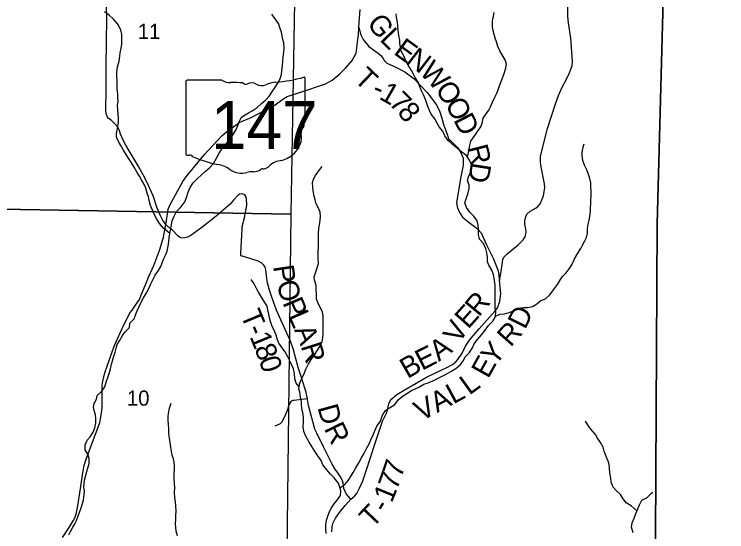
# Model space of a CAD drawing. Extents: x 2043100 to 2470832, y 443715 to 810583.
# Drawn here: x 2313771 to 2324147, y 699768 to 707310 of the extents above; entities that cross this region are included whole.
import ezdxf

# ---------------------------------------------------------------- set-up
doc = ezdxf.new("R2010")
doc.units = 0
for name, color, linetype in [('GM_X_Adjacent_County', 7, 'Continuous'), ('GM_X_County', 7, 'Continuous'), ('GM_X_Minor_River', 7, 'Continuous'), ('GM_X_Section', 7, 'Continuous'), ('GM_X_Section_Text', 7, 'Continuous'), ('GM_X_State_Location', 7, 'Continuous'), ('GM_X_State_Route', 7, 'Continuous'), ('GM_X_State_Shield', 7, 'Continuous'), ('GM_X_Township', 7, 'Continuous'), ('GM_X_Township_Road', 7, 'Continuous'), ('GM_X_Township_Road_Text', 7, 'Continuous')]:
    doc.layers.add(name, color=color, linetype=linetype)

msp = doc.modelspace()

# ---------------------------------------------------------------- linework, layer by layer
at = {"layer": 'GM_X_Adjacent_County'}
msp.add_lwpolyline([(2340300, 682526), (2334685, 682616), (2334340, 682622), (2332302, 682654), (2330284, 682694), (2327116, 682758), (2324465, 682785), (2322852, 682751), (2322941, 685287), (2322957, 693501), (2322974, 694101), (2323104, 698790), (2323133, 704255), (2323250, 708603), (2323262, 708938), (2323258, 710115), (2323286, 711796), (2323298, 712378), (2323379, 713156), (2323387, 713770), (2323389, 713951)], dxfattribs=at)
at = {"layer": 'GM_X_County'}
msp.add_lwpolyline([(2307399, 713421), (2309795, 713393), (2314690, 713308), (2318933, 713214), (2320606, 713207), (2320947, 713195), (2321372, 713183), (2321726, 713178), (2322898, 713163), (2323379, 713156), (2323298, 712378), (2323286, 711796), (2323258, 710115), (2323262, 708938), (2323250, 708603), (2323133, 704255), (2323104, 698790), (2322974, 694101)], dxfattribs=at)
at = {"layer": 'GM_X_Minor_River'}
for points in [[(2316039, 704115), (2315951, 704186), (2315886, 704258), (2315848, 704324), (2315814, 704388), (2315786, 704453), (2315757, 704525), (2315737, 704595), (2315725, 704649), (2315709, 704703), (2315687, 704773), (2315654, 704847), (2315626, 704899), (2315596, 704951), (2315562, 705005), (2315516, 705080), (2315481, 705144), (2315433, 705210), (2315393, 705278), (2315363, 705330), (2315324, 705398), (2315292, 705448), (2315262, 705518), (2315258, 705570), (2315268, 705622), (2315278, 705679), (2315287, 705729), (2315291, 705801), (2315285, 705855), (2315281, 705919), (2315277, 705984), (2315283, 706036), (2315282, 706100), (2315278, 706152), (2315270, 706218), (2315268, 706276), (2315268, 706351), (2315266, 706405), (2315267, 706471), (2315277, 706541), (2315297, 706628), (2315307, 706698), (2315313, 706748), (2315329, 706816), (2315337, 706867), (2315340, 706949), (2315340, 707013), (2315322, 707085), (2315280, 707165), (2315215, 707239), (2315151, 707295), (2315087, 707343)], [(2320373, 705227), (2320396, 705338), (2320405, 705400), (2320420, 705462), (2320477, 705543), (2320515, 705602), (2320564, 705668), (2320587, 705721), (2320600, 705795), (2320643, 705860), (2320682, 705910), (2320706, 705961), (2320737, 706029), (2320772, 706100), (2320799, 706158), (2320818, 706210), (2320841, 706279), (2320874, 706353), (2320892, 706406), (2320911, 706460), (2320932, 706527), (2320939, 706583), (2320919, 706643), (2320878, 706718), (2320841, 706778), (2320814, 706840), (2320792, 706907), (2320773, 706959), (2320760, 707015), (2320746, 707067), (2320737, 707133), (2320734, 707207), (2320749, 707280), (2320760, 707336)], [(2316134, 704436), (2316198, 704500), (2316254, 704574), (2316278, 704641), (2316302, 704715), (2316332, 704787), (2316378, 704852), (2316440, 704918), (2316492, 704964), (2316552, 705017), (2316613, 705073), (2316673, 705133), (2316717, 705214), (2316755, 705286), (2316799, 705354), (2316855, 705421), (2316913, 705485), (2316961, 705556), (2317005, 705630), (2317025, 705690), (2317045, 705742), (2317082, 705809), (2317132, 705843), (2317182, 705873), (2317236, 705901), (2317308, 705950), (2317370, 706008), (2317430, 706059), (2317486, 706121), (2317520, 706175), (2317566, 706238), (2317608, 706306), (2317638, 706358), (2317662, 706433), (2317670, 706489), (2317676, 706557), (2317683, 706629), (2317689, 706681), (2317699, 706760), (2317701, 706816), (2317695, 706892), (2317682, 706942), (2317674, 706994), (2317662, 707049), (2317646, 707103), (2317618, 707175), (2317571, 707241), (2317523, 707309)], [(2319104, 701379), (2319133, 701465), (2319180, 701533), (2319235, 701574), (2319312, 701625), (2319369, 701694), (2319435, 701751), (2319486, 701785), (2319554, 701826), (2319609, 701853), (2319661, 701876), (2319738, 701917), (2319798, 701939), (2319865, 701968), (2319933, 702001), (2319994, 702032), (2320062, 702063), (2320127, 702104), (2320203, 702149), (2320272, 702204), (2320315, 702266), (2320336, 702319), (2320401, 702382), (2320446, 702446), (2320470, 702507), (2320515, 702571), (2320578, 702640), (2320627, 702707), (2320680, 702774), (2320741, 702838), (2320780, 702903), (2320783, 702971), (2320777, 703027), (2320776, 703099), (2320777, 703151), (2320774, 703229), (2320773, 703299), (2320775, 703353), (2320764, 703435), (2320749, 703513), (2320728, 703581), (2320681, 703653), (2320662, 703704), (2320662, 703763), (2320655, 703835), (2320640, 703890), (2320603, 703968), (2320548, 704031), (2320530, 704101), (2320531, 704183), (2320528, 704234), (2320513, 704299), (2320464, 704365), (2320404, 704424), (2320359, 704494), (2320334, 704562), (2320359, 704634), (2320376, 704688), (2320397, 704769), (2320395, 704819), (2320374, 704891), (2320385, 704941), (2320412, 704995), (2320428, 705054), (2320429, 705120), (2320402, 705185), (2320355, 705253), (2320289, 705300), (2320220, 705357), (2320152, 705411), (2320091, 705468), (2320044, 705540), (2320011, 705605), (2319959, 705671), (2319928, 705722), (2319895, 705786), (2319842, 705854), (2319816, 705907), (2319795, 705965), (2319762, 706069), (2319729, 706133), (2319700, 706196), (2319673, 706266), (2319651, 706318), (2319612, 706386), (2319585, 706437), (2319557, 706491), (2319508, 706567), (2319467, 706640), (2319448, 706694), (2319413, 706762), (2319395, 706830), (2319388, 706882), (2319385, 706932), (2319374, 707002), (2319361, 707074), (2319359, 707134), (2319350, 707192), (2319339, 707266), (2319334, 707318)], [(2320781, 702912), (2320844, 702938), (2320912, 702943), (2320977, 702963), (2321049, 702992), (2321112, 703025), (2321186, 703034), (2321250, 703037), (2321316, 703050), (2321381, 703091), (2321442, 703138), (2321508, 703162), (2321573, 703223), (2321624, 703292), (2321683, 703369), (2321710, 703419), (2321750, 703484), (2321803, 703537), (2321858, 703603), (2321897, 703668), (2321930, 703744), (2321979, 703827), (2322020, 703896), (2322051, 703956), (2322080, 704007), (2322104, 704057), (2322117, 704121), (2322118, 704173), (2322126, 704232), (2322143, 704308), (2322154, 704360), (2322161, 704434), (2322164, 704491), (2322166, 704545), (2322167, 704597), (2322174, 704667), (2322175, 704731), (2322170, 704797), (2322166, 704855), (2322147, 704935), (2322130, 704991), (2322109, 705043), (2322075, 705108), (2322052, 705180), (2322041, 705252), (2322040, 705302), (2322055, 705371), (2322069, 705421)], [(2318313, 699743), (2318311, 699813), (2318309, 699867), (2318319, 699937), (2318339, 699995), (2318359, 700050), (2318380, 700102), (2318428, 700174), (2318488, 700246), (2318520, 700297), (2318526, 700365), (2318508, 700431), (2318486, 700481), (2318432, 700555), (2318379, 700605), (2318323, 700671), (2318267, 700743), (2318241, 700807), (2318190, 700875), (2318152, 700935), (2318104, 701009), (2318068, 701075), (2318023, 701151), (2317987, 701227), (2317981, 701297), (2317983, 701365), (2317983, 701420), (2317979, 701482), (2317966, 701544), (2317954, 701612), (2317954, 701662), (2317942, 701730), (2317928, 701802), (2317916, 701854), (2317926, 701921), (2317943, 701971), (2317975, 702033), (2317997, 702085), (2318019, 702137), (2318057, 702214), (2318093, 702276), (2318145, 702344), (2318189, 702413), (2318223, 702467), (2318257, 702535), (2318265, 702601), (2318268, 702651), (2318268, 702718), (2318270, 702782), (2318272, 702844), (2318268, 702916), (2318258, 702966), (2318231, 703032), (2318195, 703094), (2318175, 703162), (2318171, 703235), (2318169, 703291), (2318169, 703357), (2318146, 703433), (2318140, 703485), (2318160, 703541), (2318184, 703612), (2318202, 703676), (2318198, 703744), (2318198, 703794), (2318199, 703852), (2318201, 703913), (2318203, 703989), (2318201, 704049), (2318201, 704113), (2318209, 704187), (2318218, 704242), (2318226, 704308), (2318232, 704362), (2318228, 704424), (2318198, 704494), (2318170, 704546), (2318151, 704606), (2318137, 704659), (2318125, 704735), (2318117, 704791), (2318115, 704857), (2318131, 704907), (2318157, 704959), (2318200, 705022), (2318256, 705092)], [(2314567, 699723), (2314591, 699773), (2314618, 699823), (2314652, 699883), (2314676, 699934), (2314698, 699986), (2314718, 700040), (2314740, 700104), (2314766, 700180), (2314780, 700233), (2314790, 700313), (2314792, 700363), (2314785, 700417), (2314787, 700469), (2314795, 700521), (2314807, 700572), (2314829, 700644), (2314849, 700714), (2314861, 700764), (2314861, 700834), (2314844, 700898), (2314806, 700964), (2314802, 701035), (2314832, 701101), (2314876, 701153), (2314918, 701219), (2314944, 701284), (2314960, 701350), (2314961, 701420), (2314955, 701470), (2314933, 701534), (2314923, 701584), (2314935, 701636), (2314971, 701701), (2314981, 701753), (2315049, 701819), (2315091, 701880), (2315112, 701948), (2315132, 702014), (2315152, 702076), (2315172, 702140), (2315188, 702209), (2315200, 702259), (2315216, 702313), (2315242, 702385), (2315254, 702445), (2315271, 702496), (2315303, 702552), (2315349, 702628), (2315385, 702682), (2315451, 702743), (2315455, 702807), (2315517, 702871), (2315543, 702938), (2315561, 702988), (2315589, 703050), (2315613, 703102), (2315651, 703175), (2315698, 703251), (2315732, 703311), (2315762, 703381), (2315798, 703458), (2315824, 703508), (2315870, 703576), (2315906, 703635), (2315926, 703689), (2315944, 703741), (2315972, 703801), (2315997, 703857), (2316015, 703928), (2316021, 703998), (2316027, 704050), (2316039, 704116), (2316051, 704181), (2316061, 704247), (2316071, 704297), (2316100, 704365), (2316134, 704436)], [(2317920, 701880), (2317877, 701934), (2317857, 701999), (2317853, 702075), (2317839, 702143), (2317807, 702207), (2317778, 702271), (2317750, 702327), (2317712, 702395), (2317672, 702449), (2317624, 702515), (2317607, 702567), (2317583, 702633), (2317557, 702705), (2317529, 702761), (2317503, 702832), (2317490, 702888), (2317480, 702940), (2317466, 703002), (2317452, 703058), (2317422, 703108), (2317388, 703162), (2317355, 703212), (2317327, 703262), (2317297, 703312), (2317263, 703382), (2317223, 703446)], [(2316149, 699710), (2316129, 699776), (2316123, 699830), (2316121, 699888), (2316123, 699948), (2316123, 700000), (2316127, 700071), (2316124, 700137), (2316120, 700207), (2316112, 700263), (2316106, 700339), (2316108, 700409), (2316106, 700471), (2316101, 700544), (2316101, 700616), (2316103, 700680), (2316103, 700730), (2316101, 700780), (2316089, 700830), (2316073, 700886), (2316062, 700944), (2316052, 701000), (2316040, 701071), (2316032, 701131), (2316024, 701189), (2316020, 701267), (2316019, 701337), (2316015, 701391), (2316015, 701441), (2316019, 701493), (2316033, 701570), (2316055, 701644)], [(2318514, 700409), (2318586, 700457), (2318636, 700515), (2318676, 700582), (2318706, 700632), (2318746, 700700), (2318788, 700773), (2318828, 700847), (2318861, 700905), (2318903, 700979), (2318939, 701050), (2318965, 701108), (2318999, 701180), (2319021, 701238), (2319049, 701305), (2319104, 701379)], [(2322840, 700071), (2322756, 700145), (2322683, 700192), (2322628, 700261), (2322600, 700313), (2322543, 700366), (2322493, 700416), (2322466, 700490), (2322457, 700548), (2322446, 700626), (2322441, 700690), (2322435, 700747), (2322418, 700799), (2322391, 700867), (2322362, 700941), (2322348, 701001), (2322311, 701070), (2322266, 701132), (2322234, 701183), (2322169, 701265), (2322130, 701316), (2322089, 701380)], [(2322784, 699753), (2322758, 699833), (2322769, 699897), (2322800, 699965), (2322825, 700036), (2322854, 700104), (2322875, 700162), (2322912, 700227), (2322984, 700264), (2323053, 700329), (2323071, 700344)]]:
    msp.add_lwpolyline(points, dxfattribs=at)
at = {"layer": 'GM_X_Section'}
for points in [[(2312510, 709864), (2317890, 709750), (2317798, 704397), (2312456, 704490)], [(2312456, 704490), (2317798, 704397), (2317738, 699051), (2312386, 699171)]]:
    msp.add_lwpolyline(points, close=True, dxfattribs=at)
at = {"layer": 'GM_X_State_Route'}
msp.add_lwpolyline([(2314475, 699684), (2314569, 699829), (2314627, 699929), (2314653, 699972), (2314675, 700024), (2314698, 700148), (2314736, 700397), (2314773, 700655), (2314787, 700732), (2314819, 700826), (2314984, 701267), (2315019, 701362), (2315033, 701436), (2315053, 701568), (2315052, 701793), (2315050, 701903), (2315060, 701961), (2315089, 702086), (2315228, 702475), (2315368, 702782), (2315425, 702893), (2315455, 702957), (2315487, 702997), (2315539, 703071), (2315593, 703154), (2315622, 703230), (2315692, 703389), (2315724, 703479), (2315805, 703648), (2315891, 703881), (2315944, 704063), (2315980, 704248), (2315990, 704308), (2316007, 704426), (2316013, 704469), (2316041, 704537), (2316224, 704872), (2316288, 704961), (2316543, 705266), (2316665, 705395), (2316799, 705542), (2316888, 705616), (2316948, 705661), (2317048, 705731), (2317220, 705804), (2317416, 705905), (2317556, 705979), (2317642, 706044), (2317696, 706080), (2317746, 706112), (2318016, 706199), (2318216, 706266), (2318294, 706291), (2318402, 706349), (2318511, 706440), (2318593, 706522), (2318691, 706637), (2318723, 706689), (2318749, 706743), (2318764, 706858), (2318782, 707018), (2318789, 707115), (2318795, 707191), (2318809, 707378)], dxfattribs=at)
at = {"layer": 'GM_X_State_Shield'}
for p, q in [((2316270, 706329), (2316270, 705272)), ((2316796, 706347), (2316287, 706347)), ((2318010, 705821), (2318010, 706373)), ((2318010, 705821), (2318010, 705821))]:
    msp.add_line(p, q, dxfattribs=at)
for centre, major_axis, start_param, end_param in [((2316290, 706331), (20.2, 0), 1.712693, 3.28349), ((2316918, 706470), (196, 0), 4.042523, 4.731795), ((2316983, 705754), (702, 0), 1.404758, 1.657858), ((2317142, 706337), (56.4, 0), 3.836095, 5.185415), ((2317225, 706215), (117, 0), 0.950623, 2.079405), ((2317625, 706025), (371, 0), 1.699011, 2.107814), ((2317390, 707788), (1845, 0), 4.814394, 5.042369), ((2317990, 706376), (19.4, 0), 6.141152, 7.989035), ((2317376, 706382), (141, 0), 4.081561, 5.145723), ((2318005, 705780), (30, 0), 1.883978, 3.671073), ((2317989, 705819), (20.7, 0), 5.05454, 6.418171), ((2317815, 705710), (180, 0), 5.934695, 6.695948), ((2317493, 705519), (462, 0), 5.101752, 6.440018), ((2318079, 705589), (131, 0), 2.387724, 3.262537), ((2316290, 705270), (20.3, 0), 3.00124, 4.508301), ((2316325, 705212), (56, 0), 0.519207, 1.627899), ((2316293, 705378), (155, 0), 4.665946, 4.897461), ((2317031, 706161), (1333, 0), 4.195997, 4.488961), ((2317688, 704976), (253, 0), 1.647645, 2.488434), ((2316634, 704798), (417, 0), 0.823519, 1.323587), ((2317385, 705025), (39.7, 0), 1.147584, 2.315152), ((2317368, 705170), (149, 0), 4.937069, 5.64225), ((2317085, 705206), (265, 0), 4.026481, 4.996735), ((2317238, 704841), (217, 0), 1.495662, 1.94098), ((2317257, 705127), (141, 0), 4.691044, 5.507374)]:
    msp.add_ellipse(centre, major_axis=major_axis, ratio=0.8, start_param=start_param, end_param=end_param, dxfattribs=at)
at = {"layer": 'GM_X_Township'}
msp.add_lwpolyline([(2307399, 713421), (2309795, 713393), (2314690, 713308), (2318933, 713214), (2320606, 713207), (2320947, 713195), (2321372, 713183), (2321726, 713178), (2322898, 713163), (2323379, 713156), (2323298, 712378), (2323286, 711796), (2323258, 710115), (2323262, 708938), (2323250, 708603), (2323133, 704255), (2323104, 698790), (2322974, 694101)], dxfattribs=at)
at = {"layer": 'GM_X_Township_Road'}
for points in [[(2318675, 700242), (2318639, 700283), (2318606, 700323), (2318588, 700353), (2318572, 700400), (2318565, 700442), (2318559, 700480), (2318551, 700510), (2318534, 700554), (2318485, 700629), (2318443, 700681), (2318402, 700754), (2318274, 701004), (2318178, 701203), (2318150, 701262), (2318125, 701356), (2318057, 701607), (2318044, 701694), (2318042, 701704), (2318021, 701798), (2317959, 702001), (2317906, 702160), (2317839, 702419), (2317792, 702544), (2317717, 702715), (2317592, 702999), (2317520, 703186), (2317489, 703289), (2317460, 703396), (2317444, 703492), (2317437, 703584), (2317424, 703625), (2317406, 703655), (2317376, 703683), (2317324, 703710), (2317095, 703782), (2317081, 703786), (2317073, 703796), (2317069, 703824), (2317088, 704177), (2317091, 704219), (2317122, 704345), (2317160, 704528), (2317155, 704624), (2317143, 704654), (2317127, 704676), (2317107, 704689), (2317075, 704693), (2317053, 704689), (2317035, 704677), (2316964, 704598), (2316914, 704542), (2316714, 704367), (2316504, 704201), (2316345, 704084), (2316296, 704060), (2316254, 704053), (2316214, 704049), (2316186, 704055), (2316152, 704080), (2316077, 704161), (2316045, 704185), (2315980, 704248), (2315936, 704304), (2315899, 704373), (2315850, 704498), (2315793, 704663), (2315723, 704824), (2315674, 704927), (2315577, 705100), (2315445, 705318), (2315396, 705401), (2315358, 705477), (2315319, 705562), (2315304, 705618), (2315282, 705663), (2315236, 705711), (2315181, 705764), (2315143, 705790), (2315127, 705810), (2315110, 705861), (2315106, 705907), (2315109, 706226), (2315110, 706537), (2315113, 706912), (2315120, 707245), (2315108, 707687)], [(2320838, 703430), (2320857, 703531), (2320880, 703697), (2320887, 703736), (2320901, 703770), (2320950, 703817), (2321108, 703951), (2321184, 704023), (2321212, 704065), (2321227, 704132), (2321220, 704180), (2321209, 704251), (2321208, 704298), (2321217, 704344), (2321238, 704396), (2321283, 704439), (2321371, 704490), (2321398, 704509), (2321428, 704545), (2321478, 704663), (2321496, 704785), (2321491, 704837), (2321442, 705109), (2321435, 705167), (2321434, 705239), (2321457, 705341), (2321538, 705645), (2321652, 706004), (2321698, 706127), (2321753, 706258), (2321808, 706355), (2321854, 706444), (2321894, 706559), (2321901, 706627), (2321876, 706963), (2321842, 707187), (2321834, 707277), (2321834, 707413)], [(2318789, 707115), (2318820, 707010), (2318852, 706943), (2318937, 706842), (2319071, 706745), (2319108, 706710), (2319142, 706666), (2319163, 706629), (2319195, 706595), (2319318, 706545), (2319459, 706469), (2319591, 706375), (2319782, 706168), (2319921, 705988), (2319967, 705886), (2319996, 705794), (2320024, 705705), (2320074, 705561), (2320089, 705515), (2320097, 705496), (2320132, 705458), (2320227, 705367), (2320268, 705298), (2320307, 705212), (2320307, 705112), (2320274, 704941), (2320212, 704564), (2320219, 704502), (2320248, 704430), (2320300, 704351), (2320397, 704274), (2320476, 704218), (2320522, 704180), (2320569, 704123), (2320650, 703948), (2320749, 703745), (2320816, 703570), (2320838, 703430)], [(2318396, 699766), (2318401, 699836), (2318409, 699890), (2318450, 699968), (2318509, 700049), (2318592, 700151), (2318675, 700242), (2318726, 700286), (2318762, 700328), (2318799, 700404), (2318848, 700511), (2318897, 700657), (2319029, 701059), (2319097, 701261), (2319133, 701380), (2319191, 701497), (2319208, 701546), (2319224, 701630), (2319244, 701674), (2319269, 701707), (2319342, 701766), (2319473, 701844), (2319774, 702019), (2319907, 702084), (2320063, 702156), (2320153, 702206), (2320204, 702243), (2320233, 702277), (2320292, 702370), (2320344, 702473), (2320399, 702558), (2320452, 702623), (2320544, 702727), (2320777, 702987), (2320807, 703031), (2320843, 703126), (2320859, 703242), (2320838, 703430)], [(2318042, 701704), (2317952, 701697), (2317848, 701683), (2317826, 701680), (2317798, 701664), (2317767, 701610), (2317750, 701544), (2317720, 701478), (2317667, 701366), (2317646, 701341), (2317564, 701307)]]:
    msp.add_lwpolyline(points, dxfattribs=at)

# ---------------------------------------------------------------- texts
at = {"layer": 'GM_X_Section_Text'}
for s, p in [('11', (2315570, 706950)), ('10', (2315412, 701606))]:
    msp.add_text(s, height=220.8, rotation=0, dxfattribs=at).set_placement(p)
at = {"layer": 'GM_X_State_Location'}
for s in ['s', 'r']:
    msp.add_text(s, height=0.0000833, dxfattribs=at).set_placement((2317120, 705731))
msp.add_text('147', height=0.0000833, rotation=0, dxfattribs=at).set_placement((2316767, 705658))
at = {"layer": 'GM_X_State_Shield'}
msp.add_text('147', height=696.1, dxfattribs=at).set_placement((2316636, 705347))
at = {"layer": 'GM_X_Township_Road_Text'}
for s, rotation, p in [('G', 307.197, (2318896, 707176)), ('L', 314.5562, (2319083, 706934)), ('E', 324.0002, (2319282, 706739)), ('N', 322.6209, (2319462, 706608)), ('W', 312.8945, (2319662, 706457)), ('T', 316.3759, (2318706, 706347)), ('O', 305.0723, (2319891, 706210)), ('-', 336.703, (2318965, 706129)), ('1', 330.5152, (2319070, 706084)), ('7', 314.4554, (2319213, 706006)), ('O', 297.9581, (2320038, 706003)), ('8', 309.5644, (2319338, 705879)), ('D', 297.2183, (2320161, 705771)), ('R', 284.0912, (2320366, 705371)), ('D', 261.245, (2320424, 705163)), ('P', 278.4648, (2317540, 703637)), ('O', 287.9627, (2317583, 703384)), ('P', 293.0335, (2317674, 703106)), ('R', 50.3758, (2320538, 702888)), ('E', 48.2198, (2320381, 702711)), ('T', 292.6482, (2317061, 702933)), ('L', 293.5865, (2317755, 702917)), ('D', 63.5847, (2321210, 702705)), ('V', 59.5243, (2320256, 702496)), ('R', 48.4492, (2320999, 702449)), ('1', 292.2276, (2317195, 702613)), ('-', 292.561, (2317148, 702726)), ('A', 292.0855, (2317844, 702713)), ('A', 36.1206, (2319954, 702242)), ('Y', 51.7646, (2320775, 702175)), ('8', 291.2023, (2317264, 702443)), ('R', 287.3228, (2317941, 702475)), ('E', 26.6896, (2319707, 702113)), ('B', 29.9811, (2319498, 701992)), ('0', 287.9445, (2317330, 702275)), ('E', 60.9688, (2320673, 701989)), ('L', 35.961, (2320398, 701751)), ('A', 28.0596, (2319929, 701496)), ('L', 28.4525, (2320164, 701622)), ('V', 27.9825, (2319696, 701372)), ('D', 285.3404, (2318185, 701582)), ('R', 295.9784, (2318276, 701272)), ('7', 71.2784, (2319407, 700542)), ('7', 70.5788, (2319344, 700364)), ('1', 67.9098, (2319269, 700179)), ('T', 46.6821, (2318986, 699809)), ('-', 58.6712, (2319182, 700027))]:
    msp.add_text(s, height=300, rotation=rotation, dxfattribs=at).set_placement(p)

doc.saveas('drawing.dxf')
